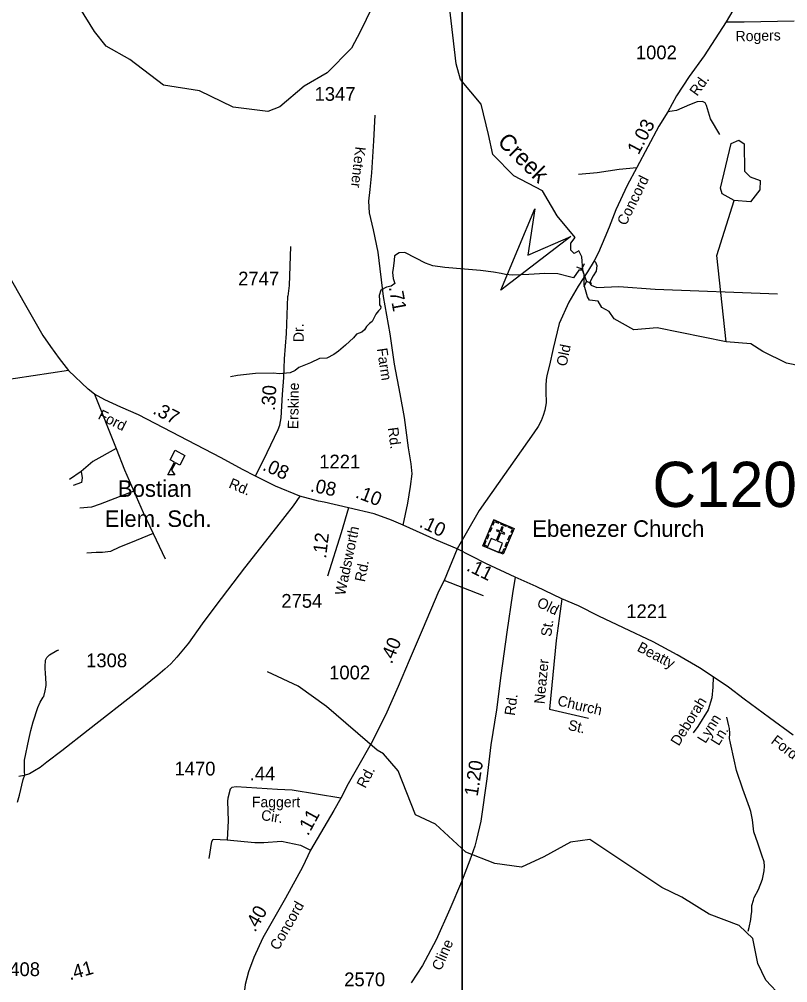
# Model space of a CAD drawing. Extents: x 1473865 to 1648260, y 639067 to 773536.
# Drawn here: x 1540112 to 1547085, y 644351 to 653093 of the extents above; entities that cross this region are included whole.
import ezdxf

# ---------------------------------------------------------------- set-up
doc = ezdxf.new("R2010")
doc.units = 0
for name, color, linetype in [('Exist Cultural Church with Cemetery CELL', 7, 'Continuous'), ('Exist Cultural Church with Cemetery Label', 7, 'Continuous'), ('Exist Cultural Educational Facility High CELL', 7, 'Continuous'), ('Exist Cultural Educational Facility High Label', 7, 'Continuous'), ('Exist Hydrographic Creek Single Shore', 7, 'Continuous'), ('Exist Hydrographic Creek Single Shore Label', 7, 'Continuous'), ('Exist Hydrographic Misc Water Feature', 7, 'Continuous'), ('Exist Hydrographic Pond Under 1500 Sq Ft', 7, 'Continuous'), ('Exist Road Non-System Type 51', 7, 'Continuous'), ('Exist Road Non-System Type 51 Label', 7, 'Continuous'), ('Exist Road Secondary Mileage Hundredths English Label', 7, 'Continuous'), ('Exist Road Secondary Structure Culvert Attributed CELL', 7, 'Continuous'), ('Exist Road Secondary Structure Culvert CELL', 7, 'Continuous'), ('Exist Road Secondary Structure Culvert Number Label', 7, 'Continuous'), ('Exist Road Secondary Type 51 Attributed', 7, 'Continuous'), ('Exist Road Secondary Type 51 Label', 7, 'Continuous'), ('Exist Road Secondary Type 51 Number Label', 7, 'Continuous'), ('Map Preparation Inset Cut Line', 7, 'Continuous')]:
    doc.layers.add(name, color=color, linetype=linetype)

msp = doc.modelspace()

# ---------------------------------------------------------------- linework, layer by layer
at = {"layer": 'Exist Cultural Church with Cemetery CELL'}
for points in [[(1544417.6, 648550.4), (1544601.2, 648473.6), (1544503, 648238.7), (1544319.3, 648315.5)], [(1544400.8, 648510.5), (1544411.3, 648506.1), (1544423.7, 648535.8), (1544461.1, 648520.1), (1544465.4, 648530.4), (1544417.6, 648550.4)], [(1544359.1, 648298.9), (1544462.5, 648255.7), (1544497.5, 648339.2), (1544450.7, 648358.8), (1544482.1, 648434), (1544512.5, 648421.3), (1544516.8, 648431.4), (1544486.3, 648444.1), (1544502.7, 648483.1), (1544491.9, 648487.6), (1544475.6, 648448.6), (1544445.1, 648461.4), (1544440.9, 648451.2), (1544471.4, 648438.5), (1544440, 648363.3), (1544394, 648382.5)], [(1544372.2, 648442.1), (1544388.9, 648482), (1544399.4, 648477.6), (1544382.7, 648437.7)], [(1544485.9, 648521.8), (1544533.7, 648501.8), (1544529.3, 648491.3), (1544481.5, 648511.3)], [(1544584.6, 648433.6), (1544574.1, 648438), (1544586.5, 648467.7), (1544549.1, 648483.3), (1544553.4, 648493.6), (1544601.3, 648473.6)], [(1544349.8, 648302.8), (1544354.3, 648313.4), (1544334, 648321.9), (1544349.6, 648359.2), (1544339.3, 648363.5), (1544319.3, 648315.6)], [(1544346.3, 648380.1), (1544363, 648420), (1544373.5, 648415.6), (1544356.8, 648375.7)], [(1544545.8, 648370.6), (1544562.5, 648410.5), (1544573, 648406.1), (1544556.3, 648366.2)], [(1544472.4, 648251.5), (1544476.8, 648262.1), (1544497.1, 648253.6), (1544512.7, 648290.9), (1544523, 648286.6), (1544503, 648238.7)], [(1544520.4, 648309.8), (1544537.1, 648349.7), (1544547.6, 648345.3), (1544530.9, 648305.4)]]:
    msp.add_lwpolyline(points, close=True, dxfattribs=at)
at = {"layer": 'Exist Cultural Educational Facility High CELL'}
msp.add_lwpolyline([(1541615.8, 649134.1), (1541569.9, 649047.6), (1541529.2, 649069.2), (1541494, 649002.9), (1541524.2, 648959.4), (1541460.5, 648960.2), (1541520.8, 649073.7), (1541480.1, 649095.3), (1541526, 649181.8)], close=True, dxfattribs=at)
at = {"layer": 'Exist Hydrographic Creek Single Shore'}
for points in [[(1546525.4, 650165.6), (1545899.4, 650293.7), (1545689.2, 650276.4), (1545509.7, 650373.3), (1545466.1, 650441.6), (1545397.4, 650477.9), (1545365.6, 650536.2), (1545284.9, 650544.1), (1545267.7, 650574.6), (1545237.3, 650679.2), (1545238.6, 650777.2), (1545225.7, 650815.2), (1545216.1, 650936.1), (1545190.2, 650990.3), (1545146.5, 650967.7), (1545117.4, 650996.8), (1545117.4, 651059.9), (1545156.2, 651113.3), (1544993, 651309), (1544859.2, 651536.6), (1544601, 651671.9), (1544410.2, 651864.4), (1544370.2, 652048.1), (1544303.9, 652323.1), (1544115.1, 652546.6), (1544075.1, 652688.5), (1544017.1, 653208.4)], [(1545225.7, 650815.2), (1545188.1, 650817.5), (1545141.2, 650748), (1545117.2, 650751.8), (1544999.9, 650783.3), (1544879.7, 650784.9), (1544735.5, 650775.5), (1544587.4, 650769.5), (1544523.5, 650776.5), (1544485.6, 650785.5), (1544415.7, 650798.4), (1544295.9, 650812.3), (1544152.1, 650826.6), (1543973.6, 650839.6), (1543863.5, 650856), (1543797.7, 650879), (1543710.6, 650924.2), (1543610.4, 650976), (1543560.2, 650972.7), (1543518.3, 650945.6), (1543515, 650906.1), (1543510.9, 650879), (1543506, 650835.5), (1543499.4, 650795.2), (1543504.4, 650740.1), (1543520, 650694.9), (1543487.1, 650671.9), (1543443.6, 650662.9), (1543394.3, 650635.8), (1543376.2, 650585.7), (1543381.9, 650540.5), (1543380.3, 650502.7), (1543393.4, 650484.6), (1543389.3, 650466.5), (1543371.2, 650446), (1543346.6, 650417.2), (1543314.5, 650350.6), (1543289.9, 650332.6), (1543262.8, 650306.3), (1543244.7, 650274.2), (1543219.2, 650254.5), (1543172.5, 650235.9), (1543143.9, 650203.6), (1543072.7, 650135.3), (1543007.8, 650080), (1542967.4, 650050.5), (1542902.9, 650017.3), (1542834.8, 650014.6), (1542754.3, 649976), (1542649.6, 649933.8), (1542616.1, 649906.9), (1542569.2, 649883.9), (1542469, 649875.7), (1542419.7, 649881.4), (1542256.4, 649877.7), (1542092.1, 649860.5), (1542027.9, 649849.5)], [(1548598, 649242.7), (1548598, 649275.5), (1548377.1, 649513), (1548269, 649564.5), (1548028.1, 649602.1), (1547474, 649892.3), (1547075, 649972.6), (1546860, 650078.6), (1546750.4, 650148.5), (1546525.4, 650165.6)], [(1540096.4, 645988.1), (1540113.3, 646051.8), (1540148, 646194.1), (1540161.1, 646238.4), (1540159.5, 646263.1), (1540160.3, 646371.7), (1540199.4, 646558.8), (1540216.6, 646638.9), (1540238, 646718), (1540280, 646849.3), (1540300.8, 646897.3), (1540327.4, 646941.1), (1540333.5, 646949.2), (1540346.4, 647000.6), (1540355.1, 647048.8), (1540352.5, 647128.5), (1540348.7, 647145), (1540347.9, 647216.4), (1540350.8, 647278.7), (1540363.1, 647302.3), (1540385.6, 647326.4), (1540454.1, 647365.3), (1540472.2, 647370.6)], [(1547027, 644222.7), (1546887, 644373.3), (1546815, 644525.7), (1546767.9, 644753.1), (1546645, 644870.5), (1546372, 644974.5), (1546124, 645127.2), (1545942, 645216.2), (1545290, 645649.5), (1545115, 645626.7), (1544873.3, 645493.5), (1544669.5, 645398.4), (1544427.7, 645433.7), (1544163, 645534.4), (1543888.6, 645788.3), (1543706.6, 645875.4), (1543549, 646275.1), (1543415.9, 646427.3), (1543358.8, 646462.7), (1542899.9, 646856.4), (1542643.9, 647042.1), (1542363, 647172.5)]]:
    msp.add_lwpolyline(points, dxfattribs=at)
at = {"layer": 'Exist Hydrographic Misc Water Feature'}
for points in [[(1543472.3, 653527.9), (1543205.1, 652978.5), (1543127, 652829.1), (1542907, 652607.1), (1542697, 652486.6), (1542477, 652297.4), (1542368, 652256.9), (1542052.1, 652296.1), (1541746, 652443.4), (1541421, 652495.9), (1541116.1, 652728.6), (1540902, 652847.7), (1540795.1, 652981.2), (1540527.1, 653413.3)], [(1546525.4, 650165.6), (1546441.1, 650950.4), (1546598.1, 651449.4)], [(1546726.6, 644819.6), (1546735, 644853.1), (1546750.3, 644924.9), (1546754.6, 644956.9), (1546759.3, 644997), (1546760.3, 645052.8), (1546772.9, 645100.9), (1546781.4, 645124.6), (1546818.5, 645196), (1546855.9, 645291.3), (1546871.2, 645367.3), (1546873.9, 645407.4), (1546870.4, 645447.7), (1546851.5, 645508), (1546813.2, 645618.7), (1546778.7, 645721.2), (1546766.5, 645829), (1546751.6, 645905.6), (1546738.2, 645941.9), (1546676.9, 646106.5), (1546621.4, 646275.8), (1546599, 646372.3), (1546565.4, 646524.8), (1546558, 646566.8), (1546558.7, 646612.7), (1546555.5, 646657.1), (1546551.8, 646681), (1546533, 646760.9)]]:
    msp.add_lwpolyline(points, dxfattribs=at)
at = {"layer": 'Exist Hydrographic Pond Under 1500 Sq Ft'}
msp.add_lwpolyline([(1546598.1, 651449.4), (1546491.1, 651507.4), (1546475, 651560.2), (1546573, 651965.3), (1546640.1, 651996.7), (1546690.1, 651962.9), (1546694.1, 651713.3), (1546744.1, 651663.1), (1546835.1, 651628.5), (1546833, 651546.4), (1546748.1, 651436.5), (1546598.1, 651449.4)], dxfattribs=at)
at = {"layer": 'Exist Road Non-System Type 51'}
msp.add_line((1544324.6, 647861.7), (1543967.2, 647999.3), dxfattribs=at)
for points in [[(1546469.3, 652047), (1546383.9, 652188.6), (1546348.1, 652311.2), (1546336.6, 652333.4), (1546310.8, 652345.9), (1546264.7, 652342.6), (1546192.2, 652316.1), (1546075.3, 652264.4), (1545995.8, 652251.8)], [(1545187.9, 651686.3), (1545357.2, 651703.2), (1545554.1, 651731.9), (1545716.6, 651749.2)], [(1542574.2, 651030.8), (1542561, 650678.5), (1542550.3, 650580.7)], [(1545328, 650900.5), (1545339.8, 650889.6), (1545352.5, 650858.7), (1545347.1, 650806.9), (1545319.8, 650764.3), (1545292.6, 650714.3), (1545290.8, 650696.2), (1545302.6, 650678.9), (1545354.3, 650659), (1545553.6, 650667.4), (1545881.7, 650644.8), (1546992.5, 650601.3)], [(1540794.7, 649690.1), (1540990.3, 649199.5)], [(1540990.3, 649199.5), (1540778.7, 649080.3), (1540673.5, 648989.7)], [(1540990.3, 649199.5), (1541068.3, 649003.8), (1541151.9, 648812)], [(1540673.5, 648989.7), (1540568.4, 648916.6)], [(1540673.5, 648989.7), (1540682.3, 648931.2), (1540676.5, 648890.3), (1540600.5, 648861.1)], [(1541151.9, 648812), (1540845.9, 648694.5), (1540767, 648665.2), (1540661.9, 648656.5)], [(1541151.9, 648812), (1541236.7, 648617.4), (1541326.4, 648427.6)], [(1541326.4, 648427.6), (1541120.5, 648343.7), (1541021.1, 648302.8), (1540939.4, 648264.8), (1540866.3, 648256), (1540810.8, 648256), (1540726.1, 648247.2)], [(1541326.4, 648427.6), (1541435.3, 648197.2)], [(1545036.3, 647835), (1545010.9, 647655.8), (1544983.3, 647456.5), (1544922.5, 646832.9), (1545276.8, 646750.8)], [(1546409.5, 647127.2), (1546405.2, 647031.8), (1546397.5, 646935.9), (1546363.3, 646828.5), (1546268.6, 646676.4), (1546227.4, 646619.2)], [(1541835.6, 645478.2), (1541858.4, 645633.6), (1541870.8, 645653.5), (1541998.4, 645648.2)]]:
    msp.add_lwpolyline(points, dxfattribs=at)
at = {"layer": 'Exist Road Secondary Structure Culvert Attributed CELL'}
msp.add_lwpolyline([(1545118.3, 651121.6), (1544483.2, 650635.1), (1544790, 651374), (1544727, 650952.3)], close=True, dxfattribs=at)
at = {"layer": 'Exist Road Secondary Structure Culvert CELL'}
for p, q in [((1545169, 650846.5), (1545216.1, 650827.5)), ((1545237.6, 650873.4), (1545216.1, 650827.5)), ((1545216.1, 650827.5), (1545260.3, 650714.9)), ((1545238.7, 650668.9), (1545260.3, 650714.9)), ((1545307.3, 650695.9), (1545260.3, 650714.9))]:
    msp.add_line(p, q, dxfattribs=at)
at = {"layer": 'Exist Road Secondary Type 51 Attributed'}
for points in [[(1546915.5, 654563.8), (1546887.3, 654148.4), (1546856.3, 653783), (1546823.8, 653637.8), (1546758.7, 653477.1), (1546677.8, 653328.6), (1546527.1, 653069.5)], [(1546527.1, 653069.5), (1546691, 653068.4), (1547143, 653079.9)], [(1546527.1, 653069.5), (1546325.4, 652759.4), (1546191.8, 652574), (1546076.6, 652398.3), (1545995.8, 652251.8), (1545915.3, 652123.4), (1545716.6, 651749.2), (1545629.3, 651584.9), (1545525, 651362.6), (1545464.2, 651205.5), (1545426.2, 651113.3), (1545368.3, 650977.7), (1545328, 650900.5), (1545267.2, 650800.6), (1545182.8, 650670.8), (1545100.1, 650524.6), (1545009.9, 650331), (1544958, 650106.6), (1544923.5, 649952.9), (1544898, 649859.3), (1544893.1, 649821.5), (1544889, 649768.9), (1544889.8, 649714.6), (1544892.3, 649612.7), (1544881.6, 649545.4), (1544867.1, 649497.3), (1544847.1, 649450), (1544819.9, 649396.6), (1544782.1, 649341.6), (1544284.3, 648634.9), (1544084.5, 648286.6)], [(1543596.7, 648503.8), (1543636.4, 648700.8), (1543663.4, 648852.8), (1543675.8, 648968.6), (1543669.4, 649058.8), (1543644.1, 649203.1), (1543607.3, 649479.8), (1543569.4, 649694.3), (1543516.8, 649962), (1543477.9, 650238.7), (1543416, 650578.3), (1543368.2, 650980.3), (1543325.1, 651182.5), (1543291.4, 651335.4), (1543285.4, 651443.5), (1543296.1, 651546.9), (1543311, 651700.7), (1543329.3, 651990.4), (1543341.3, 652223.7)], [(1539319.6, 652018.7), (1539392.5, 651881), (1539553.4, 651600.3), (1539644.1, 651440.3), (1539761.7, 651225.9), (1539866.3, 651042.2), (1539941, 650905.1), (1540014.8, 650770.6), (1540157.2, 650519.2), (1540326.9, 650223.8), (1540394.5, 650123.6), (1540475.2, 650014.8), (1540559, 649905.3)], [(1542254.5, 648948), (1542361.4, 649162.4), (1542462.4, 649370.3), (1542477.2, 649409.8), (1542487.9, 649477.1), (1542499.4, 649687.5), (1542511.7, 649843.6), (1542519.4, 650013.2), (1542536.4, 650241.4), (1542550.3, 650580.7)], [(1540559, 649905.3), (1539914.6, 649808.1), (1539572.7, 649758.9), (1539260.7, 649710.5), (1539084, 649677.1), (1538784.3, 649610.3)], [(1542254.5, 648948), (1542137.1, 649008.7), (1541944.1, 649114.7), (1541195.4, 649505.2), (1541033.2, 649574.5), (1540887.5, 649638.9), (1540794.7, 649690.1), (1540737.9, 649738), (1540559, 649905.3)], [(1542656.9, 648765.2), (1542436.5, 648856.4), (1542254.5, 648948)], [(1542656.9, 648765.2), (1542598.2, 648678), (1542446.3, 648483.4), (1542154.6, 648116.1), (1541894.1, 647775), (1541772.5, 647607.4), (1541646.8, 647431.6), (1541542.5, 647305), (1541485.8, 647243.4), (1541431.5, 647194.9), (1541368.2, 647141.5), (1541194.9, 647001), (1540736.3, 646641.9), (1540497.2, 646454.5), (1540362.5, 646351), (1540300.8, 646304.2), (1540251.5, 646274.6), (1540204.7, 646247.5), (1540156.2, 646231), (1540109.4, 646222)], [(1543098.4, 648659.5), (1542879, 648710.5), (1542827.3, 648721.2), (1542656.9, 648765.2)], [(1543098.4, 648659.5), (1543032.3, 648432.8), (1542909.4, 648040)], [(1543596.7, 648503.8), (1543488.8, 648549.3), (1543333.4, 648604.5), (1543098.4, 648659.5)], [(1544084.5, 648286.6), (1543897.1, 648366.2), (1543596.7, 648503.8)], [(1544084.5, 648286.6), (1543967.2, 647999.3), (1543919.9, 647906.4), (1543768.7, 647551.2), (1543649.1, 647275.6), (1543548.7, 647039.6), (1543435.7, 646779.5), (1543305.2, 646522.5), (1543182.4, 646302.7), (1543097.6, 646154.4), (1543029.7, 646027.2)], [(1544612.3, 648032.1), (1544345.7, 648154.6), (1544084.5, 648286.6)], [(1544612.3, 648032.1), (1544586.3, 647881.4), (1544537.6, 647530.6), (1544481.9, 647139.1), (1544442.4, 646828), (1544392.4, 646509), (1544355.2, 646200.9), (1544300.4, 645815.7), (1544261, 645650.4), (1544244.9, 645591), (1544199.9, 645463.7), (1544126.2, 645265.3), (1544019.6, 645019.3), (1543894.3, 644739.7), (1543770, 644508.3), (1543667.2, 644350.1)], [(1547133.4, 646597.5), (1546918.2, 646753.5), (1546689.6, 646923.8), (1546547.7, 647032.5), (1546409.5, 647127.2), (1546282.9, 647207.5), (1546081.2, 647327.3), (1545863.5, 647445.3), (1545595.5, 647570.1), (1545372.1, 647678.1), (1545187.8, 647770.6), (1545036.3, 647835), (1544803.5, 647944.9), (1544612.3, 648032.1)], [(1543029.7, 646027.2), (1542588.6, 646099.2), (1542456.1, 646103), (1542081.3, 646127.6), (1542042, 646123.8), (1542026.8, 646108.6), (1542003.7, 646027.2), (1542001.8, 645998.8)], [(1542001.8, 645998.8), (1542008, 645820.8), (1541998.4, 645648.2), (1542151.3, 645633.2), (1542249.9, 645624.8), (1542331.3, 645622.9), (1542490.6, 645636.9), (1542662.9, 645599), (1542755.2, 645553.6)], [(1543029.7, 646027.2), (1542965.3, 645913.6), (1542755.2, 645553.6)], [(1542755.2, 645553.6), (1542681.9, 645400.1), (1542526.7, 645117), (1542321.9, 644757.2), (1542241, 644581.2), (1542191.3, 644450.2), (1542163.2, 644334.7), (1542136.3, 644134.8), (1542131.2, 643947.6)]]:
    msp.add_lwpolyline(points, dxfattribs=at)
at = {"layer": 'Map Preparation Inset Cut Line'}
for points in [[(1481537.9, 640573), (1544130.8, 640573), (1544130.8, 678673.7), (1481537.9, 678673.7), (1481537.9, 640573)], [(1544130.8, 639067.3), (1606587.1, 639067.3), (1606587.1, 678673.7), (1544130.8, 678673.7), (1544130.8, 639067.3)]]:
    msp.add_lwpolyline(points, dxfattribs=at)

# ---------------------------------------------------------------- texts
at = {"layer": 'Exist Cultural Church with Cemetery Label'}
msp.add_text('Ebenezer Church', height=150, dxfattribs=at).set_placement((1544766.9, 648396.6))
at = {"layer": 'Exist Cultural Educational Facility High Label'}
for s, p in [('Bostian', (1541006.7, 648759.6)), ('Elem. Sch.', (1540887.2, 648486.7))]:
    msp.add_text(s, height=150, dxfattribs=at).set_placement(p)
at = {"layer": 'Exist Hydrographic Creek Single Shore Label'}
msp.add_text('Creek', height=150, rotation=315.56046, dxfattribs=at).set_placement((1544442.7, 651970.9))
at = {"layer": 'Exist Road Non-System Type 51 Label'}
for s, rotation, p in [('St.', 82.10661, (1544937.8, 647486.6)), ('Neazer', 84.43037, (1544877.3, 646876.8)), ('Church', 346.9523, (1544989.2, 646868)), ('Deborah', 58.09967, (1546096, 646492.3)), ('St.', 346.9523, (1545084.9, 646647.2)), ('Lynn', 58.09967, (1546338.5, 646515.8)), ('Ln.', 58.09967, (1546458.5, 646495.7))]:
    msp.add_text(s, height=95, rotation=rotation, dxfattribs=at).set_placement(p)
at = {"layer": 'Exist Road Secondary Mileage Hundredths English Label'}
for s, rotation, p in [('1.03', 62.02607, (1545730.9, 651856.5)), ('.71', 280.34069, (1543464.3, 650661.8)), ('.30', 86.6973, (1542432.3, 649537.7)), ('.37', 332.45211, (1541315.2, 649519.1)), ('.08', 335.55846, (1542311.2, 649006.3)), ('.08', 348.25803, (1542746.1, 648809.9)), ('.10', 338.81946, (1543154.2, 648755.7)), ('.10', 335.03662, (1543732.9, 648490.3)), ('.12', 83.23391, (1542895.6, 648195.9)), ('.11', 334.20998, (1544161.7, 648095.1)), ('.40', 66.95929, (1543491.7, 647236.4)), ('1.20', 81.07965, (1544271.1, 646037.5)), ('.44', 0.01323, (1542202.8, 646186.8)), ('.11', 61.44638, (1542731.9, 645677.9)), ('.40', 60.35919, (1542252.1, 644803.1)), ('.41', 15.48667, (1540570.6, 644372.7))]:
    msp.add_text(s, height=125, rotation=rotation, dxfattribs=at).set_placement(p)
at = {"layer": 'Exist Road Secondary Structure Culvert Number Label'}
msp.add_text('C120', height=410.1, dxfattribs=at).set_placement((1545857.4, 648667.7))
at = {"layer": 'Exist Road Secondary Type 51 Label'}
for s, rotation, p in [('Rogers', 1.45594, (1546613, 652891.1)), ('Rd.', 54.22107, (1546263.1, 652388.9)), ('Ketner', 263.65297, (1543162.2, 651940.9)), ('Concord', 63.79466, (1545616.2, 651213.7)), ('Dr.', 90, (1542693.6, 650163.2)), ('Farm', 278.57289, (1543356.7, 650103)), ('Old', 78.45444, (1545077.8, 649938.8)), ('Erskine', 89.07595, (1542643.1, 649372.2)), ('Ford', 333.4423, (1540818.6, 649470.8)), ('Rd.', 277.58245, (1543455.9, 649385)), ('Rd.', 337.25096, (1542005.5, 648845.6)), ('Wadsworth', 78.28575, (1543068.3, 647860.1)), ('Rd.', 78.68002, (1543247.1, 647982.3)), ('Old', 334.13836, (1544800.6, 647769)), ('Beatty', 332.51045, (1545711, 647365.2)), ('Rd.', 82.08877, (1544608.1, 646770.3)), ('Ford', 322.58938, (1546925.7, 646530.2)), ('Rd.', 62.35935, (1543251.9, 646108.9)), ('Faggert', 0.01323, (1542223, 645943.6)), ('Cir.', 351.60386, (1542301.9, 645827.9)), ('Concord', 60.35919, (1542462.5, 644638.1)), ('Cline', 66.56543, (1543938, 644453.6))]:
    msp.add_text(s, height=95, rotation=rotation, dxfattribs=at).set_placement(p)
at = {"layer": 'Exist Road Secondary Type 51 Number Label'}
for s, p in [('1002', (1545707, 652729.3)), ('1347', (1542791.3, 652352.8)), ('2747', (1542098.2, 650677.5)), ('1221', (1542833.9, 649017.1)), ('2754', (1542489.8, 647753.1)), ('1221', (1545619.8, 647659.1)), ('1308', (1540718.8, 647213.4)), ('1002', (1542923.8, 647103.2)), ('1470', (1541520.5, 646231.6)), ('1408', (1539928.3, 644411.5)), ('2570', (1543060.3, 644319.1))]:
    msp.add_text(s, height=125, dxfattribs=at).set_placement(p)

doc.saveas('drawing.dxf')
